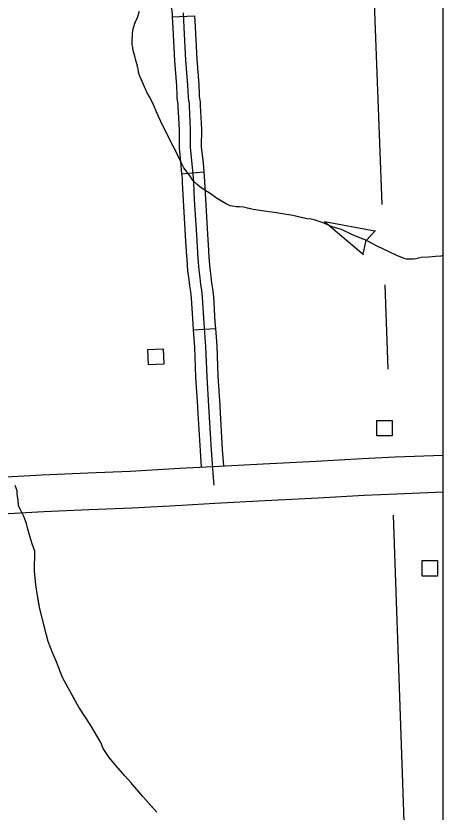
# Model space of a CAD drawing. Extents: x 1084508 to 1142749, y 1057638 to 1093403.
# Drawn here: x 1141847 to 1142749, y 1075834 to 1077517 of the extents above; entities that cross this region are included whole.
import ezdxf

# ---------------------------------------------------------------- set-up
doc = ezdxf.new("R2010")
doc.units = 0
for name, color, linetype in [('DSN_DRFT_Named-Boundary', 7, 'Continuous'), ('Level 10', 7, 'Continuous'), ('Level 43', 7, 'Continuous'), ('Level 45', 7, 'Continuous'), ('Level 5', 7, 'Continuous'), ('Level 56', 7, 'Continuous')]:
    doc.layers.add(name, color=color, linetype=linetype)

msp = doc.modelspace()

# ---------------------------------------------------------------- linework, layer by layer
at = {"layer": 'DSN_DRFT_Named-Boundary'}
msp.add_lwpolyline([(1084507.9, 1057640), (1142749.2, 1057640), (1142749.2, 1093403.4), (1084507.9, 1093403.4)], close=True, dxfattribs=at)
at = {"layer": 'Level 10'}
for points in [[(1142262.5, 1076564.2), (1142368.9, 1076570), (1142481.4, 1076575.9), (1142578.5, 1076581), (1142648.1, 1076584.5), (1142749.2, 1076588.4)], [(1141194.8, 1076510.7), (1141290.8, 1076516), (1141376.8, 1076519.7), (1141465.3, 1076524.3), (1141579.9, 1076530.5), (1141696.6, 1076536.2), (1141787.7, 1076540.3), (1141901.5, 1076546.8), (1141998.5, 1076550.8), (1142088.3, 1076554.3), (1142193.1, 1076560.5), (1142262.5, 1076564.2)], [(1142749.2, 1076509.9), (1142651.5, 1076506.1), (1142582.6, 1076502.7), (1142485.5, 1076497.5), (1142373.1, 1076491.6), (1142266.8, 1076485.9)], [(1142266.8, 1076485.9), (1142197.5, 1076482.1), (1142092.1, 1076475.9), (1142001.7, 1076472.4), (1141905.4, 1076468.4), (1141791.7, 1076461.9), (1141700.2, 1076457.8), (1141583.9, 1076452.1), (1141469.4, 1076445.9), (1141380.5, 1076441.3), (1141294.6, 1076437.6), (1141199.1, 1076432.4)]]:
    msp.add_lwpolyline(points, dxfattribs=at)
at = {"layer": 'Level 43'}
for p, q in [((1142499, 1077082.4), (1142580.9, 1077012.4)), ((1142499, 1077082.4), (1142604.9, 1077062.7)), ((1142606.2, 1077063.3), (1142586.9, 1077042.2)), ((1142580.5, 1077013.8), (1142586.7, 1077041.8))]:
    msp.add_line(p, q, dxfattribs=at)
for points in [[(1142483.5, 1077083.9), (1142476.7, 1077085.6), (1142470.5, 1077086.9), (1142461.9, 1077087.8), (1142432, 1077094.6), (1142392.6, 1077101.3), (1142371, 1077104.3), (1142348.1, 1077107.5), (1142327.2, 1077112.2), (1142319.3, 1077113.3), (1142312.2, 1077113.5), (1142304.3, 1077114.3), (1142299.6, 1077115.4), (1142290.8, 1077119.5), (1142270.7, 1077131.5), (1142256.8, 1077141.5), (1142238.2, 1077153.1), (1142229.7, 1077160.4), (1142221.1, 1077168.3), (1142214.7, 1077177.9), (1142201.6, 1077195.7), (1142192.4, 1077213.7), (1142183.7, 1077232.1), (1142174.9, 1077249), (1142162.7, 1077273.8), (1142156.3, 1077285.8), (1142145.2, 1077310.2), (1142137.1, 1077328.6), (1142130, 1077343.4), (1142123.1, 1077355.6), (1142118, 1077366.7), (1142111.4, 1077383), (1142107.8, 1077390.9), (1142106, 1077397.8), (1142104.8, 1077404), (1142103.7, 1077410.8), (1142099.2, 1077425.6), (1142097.7, 1077431.4), (1142094.7, 1077444), (1142093.8, 1077450.2), (1142092.6, 1077456), (1142092.4, 1077465.8), (1142093, 1077477.2), (1142093.6, 1077486.8), (1142097.7, 1077501.2), (1142103.5, 1077513.4), (1142108, 1077527.1)], [(1142111.4, 1077383.1), (1142107.8, 1077390.9), (1142106, 1077397.8), (1142104.8, 1077404), (1142103.7, 1077410.8), (1142099.2, 1077425.6), (1142097.7, 1077431.4), (1142094.7, 1077444), (1142093.8, 1077450.2), (1142092.6, 1077456), (1142092.4, 1077465.8), (1142093, 1077477.2), (1142093.6, 1077486.8), (1142097.7, 1077501.2), (1142099, 1077503.9)], [(1142182.8, 1077233.7), (1142174.9, 1077249), (1142162.7, 1077273.8), (1142156.3, 1077285.8), (1142145.2, 1077310.2), (1142137.1, 1077328.6), (1142130, 1077343.4), (1142128.8, 1077345.5)], [(1142294.8, 1077117.6), (1142290.8, 1077119.5), (1142270.7, 1077131.5), (1142256.8, 1077141.5), (1142246, 1077148.2)], [(1142396.6, 1077100.6), (1142392.6, 1077101.3), (1142371, 1077104.3), (1142348.1, 1077107.5), (1142335.3, 1077110.4)], [(1142457.6, 1077088.8), (1142432, 1077094.6), (1142396.6, 1077100.6)], [(1142749.2, 1077010), (1142744.4, 1077009.2), (1142733.5, 1077007.9), (1142718.6, 1077006.9), (1142703.2, 1077005.8), (1142696.8, 1077004.7), (1142691.8, 1077003.4), (1142686.9, 1077002.8), (1142682, 1077002.4), (1142677.5, 1077002.4), (1142672.2, 1077002.6), (1142669, 1077003), (1142652.9, 1077009.4), (1142633.7, 1077018.9), (1142611.2, 1077029.3), (1142587.3, 1077041.8), (1142558.2, 1077054.2), (1142534.4, 1077065.5), (1142514.8, 1077071.1), (1142495.9, 1077079.4), (1142483.5, 1077083.9)], [(1142611.4, 1077029.3), (1142611.2, 1077029.3), (1142587.3, 1077041.8), (1142558.2, 1077054.2), (1142534.4, 1077065.5), (1142514.8, 1077071.1), (1142497.6, 1077078.7)], [(1142749.2, 1077010), (1142744.4, 1077009.2), (1142733.5, 1077007.9), (1142718.6, 1077006.9), (1142703.2, 1077005.8), (1142696.8, 1077004.7), (1142691.8, 1077003.4), (1142686.9, 1077002.8), (1142682, 1077002.4), (1142677.5, 1077002.4), (1142672.2, 1077002.6), (1142669, 1077003), (1142652.9, 1077009.4), (1142648.8, 1077011.5)], [(1141849.5, 1076512.9), (1141845.3, 1076524.3)], [(1142144.4, 1075833.4), (1142114.6, 1075866.7), (1142089.5, 1075896), (1142077.5, 1075909.4), (1142062.2, 1075927.2), (1142043.6, 1075949.4), (1142031.1, 1075968.3), (1142026, 1075981.2), (1142005, 1076016.6), (1141979.7, 1076055.3), (1141964.7, 1076082.4), (1141945.3, 1076118.6), (1141932.1, 1076151.2), (1141924.7, 1076168.7), (1141914.8, 1076194.1), (1141897.3, 1076263.4), (1141892.1, 1076291.5), (1141888.9, 1076314.3), (1141885.8, 1076343.4), (1141886.4, 1076385.4), (1141881, 1076400.8), (1141872.3, 1076428.7), (1141869.3, 1076443.9), (1141863.2, 1076458.6), (1141857.1, 1076471.3), (1141852, 1076482.1), (1141851.4, 1076493.6), (1141849.4, 1076505.8), (1141849.5, 1076512.9)], [(1141871.6, 1076432.6), (1141869.3, 1076443.9), (1141863.2, 1076458.6), (1141859.7, 1076465.8)], [(1141896, 1076270), (1141892.1, 1076291.5), (1141888.9, 1076314.3), (1141885.8, 1076343.4), (1141886.4, 1076385.4), (1141883.7, 1076393)], [(1141948.2, 1076113.2), (1141945.3, 1076118.6), (1141932.1, 1076151.2), (1141924.7, 1076168.7), (1141914.8, 1076194.1), (1141905.8, 1076229.7)], [(1142030.6, 1075969.6), (1142026, 1075981.2), (1142005, 1076016.6), (1141979.7, 1076055.3), (1141967.8, 1076076.7)], [(1142136.4, 1075842.4), (1142114.6, 1075866.7), (1142089.5, 1075896), (1142077.5, 1075909.4), (1142062.2, 1075927.2), (1142054.7, 1075936.1)]]:
    msp.add_lwpolyline(points, dxfattribs=at)
at = {"layer": 'Level 45'}
for p, q in [((1142177.1, 1077514.6), (1142224.1, 1077516.8)), ((1142196.8, 1077182.9), (1142243.7, 1077187.2)), ((1142221.3, 1076852.9), (1142268.2, 1076856.3))]:
    msp.add_line(p, q, dxfattribs=at)
for points in [[(1142165.4, 1077680.1), (1142165.7, 1077664.8), (1142168.6, 1077598.2), (1142170.2, 1077569.6), (1142171.3, 1077549.9), (1142172.3, 1077541.7), (1142173.5, 1077537.1), (1142175.4, 1077532.1), (1142176.8, 1077521.3), (1142177.1, 1077514.6)], [(1142177.1, 1077514.6), (1142178.2, 1077491.2), (1142181.8, 1077422), (1142185.9, 1077369), (1142186.6, 1077349.3)], [(1142200.2, 1077523.3), (1142201.7, 1077492.4), (1142205.3, 1077423.5), (1142209.4, 1077370.3), (1142210.3, 1077345), (1142211.3, 1077338), (1142212.1, 1077334.5), (1142212.5, 1077332.2), (1142212.5, 1077327), (1142215, 1077275.9), (1142214.8, 1077239.2), (1142218.6, 1077203.1), (1142221.1, 1077176), (1142221.7, 1077164.9), (1142223.4, 1077128.2), (1142228, 1077054.3), (1142231, 1077004.2), (1142232.9, 1076980.2), (1142235, 1076962.9), (1142236.9, 1076949.3), (1142238.9, 1076936.9), (1142240.5, 1076922), (1142243.8, 1076867.5), (1142247.4, 1076818), (1142250, 1076754), (1142253.9, 1076691.5), (1142259.2, 1076598.8), (1142263.7, 1076541.4), (1142264.7, 1076525)], [(1142224.1, 1077516.8), (1142225.2, 1077493.6), (1142228.8, 1077425), (1142232.9, 1077371.6), (1142233.7, 1077351.1)], [(1142186.6, 1077349.3), (1142186.9, 1077343), (1142188.1, 1077333.7), (1142189, 1077330.2), (1142188.9, 1077326.5), (1142191.5, 1077275.4), (1142191.3, 1077238), (1142195.1, 1077200.8), (1142196.8, 1077182.9)], [(1142233.7, 1077351.1), (1142233.8, 1077347), (1142234.4, 1077342.4), (1142235.2, 1077339.2), (1142236.1, 1077334), (1142236, 1077327.4), (1142238.6, 1077276.4), (1142238.4, 1077240.3), (1142242, 1077205.4), (1142243.7, 1077187.2)], [(1142196.8, 1077182.9), (1142197.6, 1077174.2), (1142198.2, 1077163.7), (1142199.9, 1077126.9), (1142204.5, 1077052.9), (1142206.5, 1077018.2)], [(1142243.7, 1077187.2), (1142244.6, 1077177.7), (1142245.2, 1077166.1), (1142246.9, 1077129.4), (1142251.5, 1077055.7), (1142253.5, 1077021)], [(1142206.5, 1077018.2), (1142207.5, 1077002.5), (1142209.4, 1076977.7), (1142211.7, 1076959.8), (1142213.6, 1076945.9), (1142215.5, 1076933.8), (1142217.1, 1076920), (1142220.4, 1076865.9), (1142221.3, 1076852.9)], [(1142253.5, 1077021), (1142254.4, 1077005.8), (1142256.3, 1076982.6), (1142258.4, 1076966), (1142260.2, 1076952.8), (1142262.2, 1076940.1), (1142264, 1076924), (1142267.3, 1076869.1), (1142268.2, 1076856.3)], [(1142268.2, 1076856.3), (1142270.9, 1076819.3), (1142273.5, 1076755.3), (1142277.4, 1076692.9), (1142277.5, 1076690.5)], [(1142221.3, 1076852.9), (1142223.9, 1076816.6), (1142226.4, 1076752.8), (1142230.4, 1076690.1), (1142230.5, 1076687.8)], [(1142230.5, 1076687.8), (1142235.7, 1076597.3), (1142238.4, 1076562.9)], [(1142277.5, 1076690.5), (1142282.7, 1076600.4), (1142285.4, 1076565.5)]]:
    msp.add_lwpolyline(points, dxfattribs=at)
at = {"layer": 'Level 5'}
for points in [[(1142600.4, 1077637.3), (1142619.8, 1077117.9)], [(1142626.1, 1076948.1), (1142632.8, 1076769.9)], [(1142644.1, 1076461.6), (1142684.8, 1075288)]]:
    msp.add_lwpolyline(points, dxfattribs=at)
at = {"layer": 'Level 56'}
for points in [[(1142126.6, 1076778.9), (1142125.1, 1076811.5), (1142157.8, 1076813.1), (1142159.4, 1076780.5)], [(1142609.2, 1076628.8), (1142609.2, 1076661.5), (1142642, 1076661.5), (1142642, 1076628.8)], [(1142704.8, 1076332.8), (1142704.8, 1076365.5), (1142737.6, 1076365.5), (1142737.6, 1076332.8)]]:
    msp.add_lwpolyline(points, close=True, dxfattribs=at)

doc.saveas('drawing.dxf')
